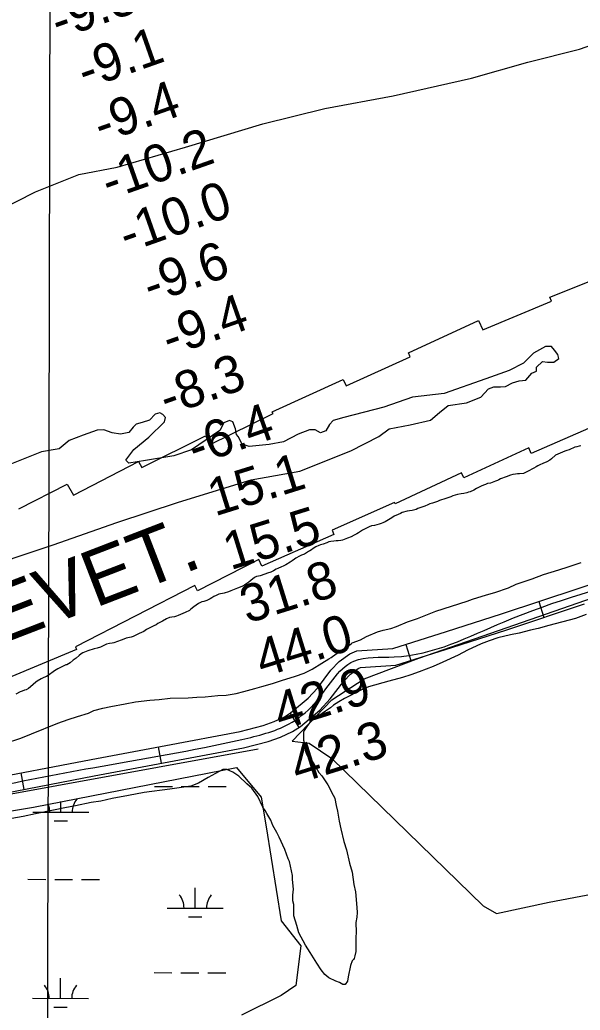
# Model space of a CAD drawing. Extents: x 3180038 to 3217926, y 922069 to 947485.
# Drawn here: x 3192054 to 3193055, y 931428 to 933197 of the extents above; entities that cross this region are included whole.
import ezdxf

# ---------------------------------------------------------------- set-up
doc = ezdxf.new("R2010")
doc.units = 0
for name, color, linetype in [('V-GRID-MAJR', 7, 'Continuous'), ('V-RIVR-EDGE', 7, 'Continuous'), ('V-RIVR-RANG', 7, 'Continuous'), ('V-ROAD-CNTR', 7, 'Continuous'), ('V-RRAP-RVMT', 7, 'Continuous'), ('V-RRAP-RVMT-IDEN', 7, 'Continuous'), ('V-SITE-VEGE', 7, 'Continuous'), ('V-TOPO-SHOR', 7, 'Continuous'), ('V-WETL-SWMP', 7, 'Continuous')]:
    doc.layers.add(name, color=color, linetype=linetype)

msp = doc.modelspace()

# ---------------------------------------------------------------- linework, layer by layer
at = {"layer": 'V-GRID-MAJR'}
msp.add_spline([(3192093.7, 927501.1), (3192108.7, 933561.5), (3192123.6, 939624.6), (3192138.6, 945687.7), (3192138.6, 945690.3)], degree=3, dxfattribs=at)
at = {"layer": 'V-RIVR-EDGE'}
for points in [[(3192014.1, 932856.3), (3192081.6, 932890.1), (3192158.9, 932920.7), (3192227.4, 932934), (3192350, 932969.9), (3192487.8, 933011.6), (3192598.5, 933038.9), (3192721, 933061.2), (3192860.9, 933093.3), (3192961.3, 933121.6), (3193053.7, 933145.1), (3193119, 933167.6), (3193200.6, 933200.9)], [(3191968.8, 932211.5), (3192113, 932259.7), (3192227, 932299.4), (3192337.1, 932335.8), (3192467.3, 932375.9), (3192554.2, 932391.4), (3192645, 932427.3), (3192695.2, 932453.1), (3192713.6, 932466.5), (3192751.4, 932474), (3192787.6, 932482), (3192803.8, 932496), (3192819.5, 932508.4), (3192851.9, 932513.1), (3192877.8, 932523.3), (3192891.3, 932537.9), (3192901.1, 932541.6), (3192912.9, 932541.6), (3192921.6, 932542.1), (3192934, 932549.1), (3192945.9, 932552.3), (3192957.8, 932553.9), (3192968.6, 932566.3), (3192977.2, 932569.5), (3192977.2, 932577), (3192988.1, 932586.7), (3192996.7, 932585.6), (3193008, 932586.1), (3193017.2, 932592.1), (3193015.1, 932599.6), (3193009.2, 932607.2), (3193003.8, 932613.7), (3192993, 932613.7), (3192971.9, 932601.9), (3192954.1, 932584.1), (3192928.1, 932570.7), (3192886.5, 932556.2), (3192812, 932530), (3192755.3, 932523.1), (3192704.5, 932505.4), (3192632.7, 932486.7), (3192613.8, 932481.9), (3192607.3, 932474.3), (3192600.3, 932463), (3192591.1, 932459.3), (3192581.4, 932464.7), (3192571.1, 932464.7), (3192551.1, 932457.2), (3192524.7, 932443.8), (3192499.3, 932439), (3192463.7, 932435.3), (3192451.3, 932439.1), (3192443.7, 932453.2), (3192441.1, 932456.9), (3192438.9, 932466.7), (3192434.6, 932479.1), (3192428.7, 932481.8), (3192418.4, 932477.5), (3192411.4, 932464), (3192360.6, 932429.1), (3192329.2, 932418.4), (3192278, 932409.9), (3192248.8, 932405.6), (3192242.9, 932410.5), (3192257.5, 932429.9), (3192284, 932451.9), (3192312.1, 932479.4), (3192314.3, 932486.9), (3192309.5, 932492.4), (3192304.1, 932495.1), (3192295.4, 932492.9), (3192285.7, 932482.2), (3192272.2, 932477.9), (3192261.9, 932475.2), (3192256, 932469.8), (3192248.4, 932460.1), (3192233.8, 932457.5), (3192218.7, 932459.7), (3192203.6, 932465.1), (3192191.7, 932464.6), (3192166.9, 932455.5), (3192142, 932445.8), (3192124.2, 932431.3), (3192092.3, 932425.4), (3192038.9, 932404)]]:
    msp.add_lwpolyline(points, dxfattribs=at)
at = {"layer": 'V-ROAD-CNTR'}
for p, q in [((3192981, 932158.5), (3192990.4, 932130)), ((3192743.3, 932081.5), (3192752.4, 932052.9)), ((3192536.6, 931958.7), (3192552.4, 931933.1)), ((3192300.9, 931898.9), (3192306.4, 931869.4)), ((3192055.3, 931852.1), (3192060.9, 931822.6))]:
    msp.add_line(p, q, dxfattribs=at)
for points in [[(3191980.8, 931837.8), (3192181.2, 931876.3), (3192314.5, 931901.4), (3192447.3, 931926.4), (3192488.6, 931936.8), (3192508, 931943.9), (3192526.9, 931952.6), (3192537.5, 931959.2), (3192568.8, 931985.8), (3192585.5, 932003.8), (3192609.7, 932035.5), (3192624.7, 932051.4), (3192643.3, 932065), (3192655.7, 932070.2), (3192720.1, 932074.1), (3192816.5, 932104.7), (3192914.6, 932136.5), (3193053.3, 932182.4), (3193191.9, 932228.5)], [(3191986.4, 931808.3), (3192186.8, 931846.8), (3192320, 931872), (3192453.7, 931897.1), (3192497.5, 931908.1), (3192519.5, 931916.1), (3192541.1, 931926.2), (3192555.2, 931934.9), (3192589.6, 931964.1), (3192608.5, 931984.5), (3192632.6, 932016.1), (3192644.6, 932028.8), (3192658.2, 932038.7), (3192662.6, 932040.5), (3192725.6, 932044.4), (3192825.7, 932076.2), (3192923.9, 932108), (3193062.7, 932153.9)]]:
    msp.add_lwpolyline(points, dxfattribs=at)
msp.add_spline([(3190883.1, 931626), (3191324.7, 931711.5), (3191783.2, 931784.7), (3192184, 931861.5), (3192450.5, 931911.8), (3192534, 931939.4), (3192579.2, 931975), (3192650.8, 932051.8), (3192722.8, 932059.3), (3192919.2, 932122.2), (3193196.7, 932214.3), (3193390.7, 932283.3), (3193596.7, 932381.4), (3193810.3, 932493.3), (3193961.5, 932582.8), (3194195.7, 932716), (3194388.9, 932830.6), (3194615.4, 932953.5), (3194773.5, 933009.2), (3194936.2, 933060.2), (3195089.6, 933092.9), (3195267.4, 933093.6), (3195362.5, 933097.1), (3195546, 933098.8), (3195769.9, 933097.4), (3195942.4, 933091.9), (3196104.9, 933096.2), (3196211.3, 933092.6), (3196377, 933082), (3196525.9, 933080.9), (3196707.8, 933088), (3196883.4, 933088), (3197078.6, 933094.3), (3197228.2, 933084.5), (3197336.8, 933053.8), (3197413.5, 933012.4), (3197553.8, 932960.6), (3197689.8, 932913), (3197822.2, 932876.4), (3197956.7, 932845.7), (3198116.1, 932804.1)], degree=3, dxfattribs=at)
at = {"layer": 'V-RRAP-RVMT'}
for points in [[(3192052.2, 932324), (3192138.5, 932368), (3192149.5, 932348), (3192265.9, 932408.5), (3192272, 932397.9), (3192385.6, 932454), (3192393.9, 932438.5), (3192506.3, 932493.9), (3192504.7, 932497.3), (3192631.6, 932554.7), (3192636.8, 932543.6), (3192751.5, 932595.2), (3192748.3, 932602.5), (3192873.6, 932660.3), (3192881.3, 932643.5), (3193003.8, 932694.7), (3193001, 932702), (3193112.9, 932746.5), (3193110.8, 932752.2), (3193215.2, 932791.7), (3193213.8, 932795.6), (3193311.4, 932834.2)], [(3193402.3, 932601.1), (3193335.1, 932519.2), (3193321.2, 932529.6), (3193206.4, 932486.3), (3193199.7, 932502.8), (3193088.5, 932461.8), (3193083.7, 932473.3), (3192967.7, 932422.7), (3192963.2, 932432.8), (3192847.5, 932379.5), (3192843.2, 932388.4), (3192724.5, 932332.7), (3192723.2, 932335.4), (3192611.8, 932285.8), (3192615, 932277.8), (3192486.1, 932221.5), (3192480.6, 932233.5), (3192371.5, 932177.5), (3192366.6, 932187), (3192153.4, 932077.2), (3192155.2, 932072.5), (3192032.1, 932021.5)]]:
    msp.add_lwpolyline(points, dxfattribs=at)
at = {"layer": 'V-SITE-VEGE'}
for p, q in [((3193065.8, 932135.4), (3193047, 932127.9)), ((3192999, 932115.6), (3192980.1, 932110.3)), ((3193047, 932127.9), (3192999, 932115.6)), ((3192930.7, 932098.7), (3192908.2, 932093.4)), ((3192946, 932101.8), (3192930.7, 932098.7)), ((3192966.3, 932107.2), (3192946, 932101.8)), ((3192980.1, 932110.3), (3192966.3, 932107.2)), ((3192878.4, 932082.8), (3192853.8, 932071.5)), ((3192892.2, 932088), (3192878.4, 932082.8)), ((3192908.2, 932093.4), (3192892.2, 932088)), ((3192837.2, 932062.6), (3192809.6, 932049.9)), ((3192853.8, 932071.5), (3192837.2, 932062.6)), ((3192809.6, 932049.9), (3192792.2, 932042.3)), ((3192752.3, 932027.3), (3192737.8, 932022.7)), ((3192767.6, 932032.6), (3192752.3, 932027.3)), ((3192792.2, 932042.3), (3192767.6, 932032.6)), ((3192713.1, 932015.9), (3192676.8, 932005.9)), ((3192737.8, 932022.7), (3192713.1, 932015.9)), ((3192664.5, 932000.7), (3192634.1, 931985)), ((3192676.8, 932005.9), (3192664.5, 932000.7)), ((3192623.9, 931979), (3192614.5, 931973.1)), ((3192634.1, 931985), (3192623.9, 931979)), ((3192594.3, 931958.3), (3192584.9, 931952.3)), ((3192600.1, 931962.7), (3192594.3, 931958.3)), ((3192608.8, 931968.6), (3192600.1, 931962.7)), ((3192614.5, 931973.1), (3192608.8, 931968.6)), ((3192571.9, 931942), (3192566.9, 931935.3)), ((3192579.1, 931947.9), (3192571.9, 931942)), ((3192584.9, 931952.3), (3192579.1, 931947.9)), ((3192561.9, 931928), (3192560.5, 931925)), ((3192560.5, 931925), (3192560.7, 931910.5)), ((3192566.9, 931935.3), (3192561.9, 931928)), ((3192560.7, 931910.5), (3192562.2, 931904.7)), ((3192562.2, 931904.7), (3192563.8, 931893)), ((3192563.8, 931893), (3192565.3, 931887.2)), ((3192565.3, 931887.2), (3192568.3, 931880.7)), ((3192568.3, 931880.7), (3192577.9, 931871.3)), ((3192577.9, 931871.3), (3192580.9, 931865.5)), ((3192416.3, 931858.4), (3192390.2, 931844.2)), ((3192423.6, 931858.5), (3192416.3, 931858.4)), ((3192434.6, 931853.5), (3192423.6, 931858.5)), ((3192444.9, 931846.4), (3192434.6, 931853.5)), ((3192580.9, 931865.5), (3192588.3, 931853.2)), ((3192588.3, 931853.2), (3192593.5, 931846.8)), ((3192372.9, 931833.8), (3192359.1, 931828.5)), ((3192390.2, 931844.2), (3192372.9, 931833.8)), ((3192459.6, 931832.7), (3192444.9, 931846.4)), ((3192468.4, 931824.8), (3192459.6, 931832.7)), ((3192593.5, 931846.8), (3192603.9, 931830.9)), ((3192276.1, 931817.3), (3192247.8, 931811.8)), ((3192322, 931823), (3192276.1, 931817.3)), ((3192359.1, 931828.5), (3192322, 931823)), ((3192478.8, 931810.3), (3192468.4, 931824.8)), ((3192603.9, 931830.9), (3192609.1, 931822.2)), ((3192609.1, 931822.2), (3192611.4, 931816.4)), ((3192611.4, 931816.4), (3192615.9, 931808.4)), ((3192180.9, 931799.4), (3192153.3, 931793.2)), ((3192198.4, 931801.8), (3192180.9, 931799.4)), ((3192218.7, 931806.4), (3192198.4, 931801.8)), ((3192247.8, 931811.8), (3192218.7, 931806.4)), ((3192487.8, 931790.8), (3192478.8, 931810.3)), ((3192615.9, 931808.4), (3192616.6, 931806.2)), ((3192616.6, 931806.2), (3192619, 931793.9)), ((3192082, 931779.2), (3192059.5, 931774.5)), ((3192114, 931785.4), (3192082, 931779.2)), ((3192134.4, 931790), (3192114, 931785.4)), ((3192153.3, 931793.2), (3192134.4, 931790)), ((3192492.3, 931785), (3192487.8, 931790.8)), ((3192495.2, 931779.9), (3192492.3, 931785)), ((3192502, 931767.6), (3192495.2, 931779.9)), ((3192619, 931793.9), (3192621.3, 931783.7)), ((3192621.3, 931783.7), (3192624.4, 931766.2)), ((3192059.5, 931774.5), (3192029, 931769)), ((3192505.7, 931758.2), (3192502, 931767.6)), ((3192624.4, 931766.2), (3192627.5, 931752.4)), ((3192513.2, 931745.9), (3192505.7, 931758.2)), ((3192516.9, 931737.2), (3192513.2, 931745.9)), ((3192627.5, 931752.4), (3192632.9, 931729.9)), ((3192527.4, 931715.5), (3192516.9, 931737.2)), ((3192632.9, 931729.9), (3192637.4, 931714.7)), ((3192533.4, 931698.8), (3192527.4, 931715.5)), ((3192637.4, 931714.7), (3192642.8, 931690.7)), ((3192535.7, 931693.7), (3192533.4, 931698.8)), ((3192541.1, 931669), (3192535.7, 931693.7)), ((3192642.8, 931690.7), (3192647.4, 931674.7)), ((3192647.4, 931674.7), (3192650.6, 931652.9)), ((3192541.2, 931661.7), (3192541.1, 931669)), ((3192542.8, 931644.3), (3192541.2, 931661.7)), ((3192541.5, 931634), (3192542.8, 931644.3)), ((3192650.6, 931652.9), (3192653.7, 931639.8)), ((3192653.7, 931639.8), (3192656.2, 931612.1)), ((3192541.6, 931623.8), (3192541.5, 931634)), ((3192543.2, 931617.3), (3192541.6, 931623.8)), ((3192543.4, 931596.9), (3192543.2, 931617.3)), ((3192656.3, 931602.7), (3192655.7, 931594.6)), ((3192656.2, 931612.1), (3192656.3, 931602.7)), ((3192548.7, 931579.5), (3192543.4, 931596.9)), ((3192655.7, 931594.6), (3192654.3, 931585.2)), ((3192654.3, 931585.2), (3192654.6, 931567.7)), ((3192552.6, 931566.4), (3192548.7, 931579.5)), ((3192654.6, 931567.7), (3192654, 931558.2)), ((3192564.5, 931544.7), (3192552.6, 931566.4)), ((3192654, 931558.2), (3192654.3, 931533.4)), ((3192572.7, 931531.7), (3192564.5, 931544.7)), ((3192584.6, 931512.1), (3192572.7, 931531.7)), ((3192654.3, 931533.4), (3192652.2, 931525.4)), ((3192647.9, 931516.6), (3192644.4, 931508.5)), ((3192650.1, 931518.8), (3192647.9, 931516.6)), ((3192651.5, 931521), (3192650.1, 931518.8)), ((3192652.2, 931525.4), (3192651.5, 931521)), ((3192592, 931500.6), (3192584.6, 931512.1)), ((3192598.7, 931491.9), (3192592, 931500.6)), ((3192644.4, 931508.5), (3192640.3, 931488.1)), ((3192606, 931486.2), (3192598.7, 931491.9)), ((3192618.5, 931480.5), (3192606, 931486.2)), ((3192625.1, 931477.7), (3192618.5, 931480.5)), ((3192639.6, 931480), (3192635.3, 931474.2)), ((3192640.3, 931488.1), (3192639.6, 931480)), ((3192631, 931474.1), (3192625.1, 931477.7)), ((3192635.3, 931474.2), (3192631, 931474.1))]:
    msp.add_line(p, q, dxfattribs=at)
for points in [[(3193056.6, 932436.1), (3193053.1, 932435.6), (3193049, 932434.6), (3193045.8, 932433.7), (3193035.3, 932429.2), (3193031, 932427.8), (3193027.6, 932426.9), (3193019.3, 932423.1), (3193010.9, 932419.6), (3193003.9, 932413.1), (3193000.9, 932411), (3192995.7, 932407.5), (3192988.6, 932405), (3192983.1, 932402.6), (3192979.5, 932400.7), (3192976.5, 932398.7), (3192972.2, 932396.6), (3192961.2, 932390.5), (3192957.6, 932388.9), (3192953.7, 932387.2), (3192946.8, 932386.2), (3192943.4, 932386.2), (3192939.7, 932385.9), (3192934.7, 932385.2), (3192930.6, 932384), (3192922.6, 932381), (3192912.8, 932377.4), (3192909.8, 932375.8), (3192907.1, 932374.4), (3192903.7, 932373.2), (3192897.7, 932370.6), (3192894.8, 932369.7), (3192889.7, 932369), (3192885.8, 932367.5), (3192882.2, 932366.4), (3192878.3, 932364.5), (3192870.1, 932360.1), (3192864.9, 932357), (3192858.7, 932354), (3192855.3, 932353.5), (3192852.3, 932352.6), (3192847.3, 932351.4), (3192842.5, 932350.6), (3192835.6, 932349.2)], [(3192835.6, 932349.2), (3192831.5, 932348.2), (3192827.4, 932347), (3192823.7, 932345.4), (3192814.8, 932342.6), (3192803.9, 932338.8), (3192800, 932337.2), (3192794.5, 932335), (3192791.1, 932333.9), (3192786.7, 932332.9), (3192782.9, 932331), (3192777.8, 932328.9), (3192768.5, 932325.4), (3192765.1, 932324.2), (3192761.9, 932322.8), (3192755, 932320.9), (3192750.4, 932320.2), (3192745.9, 932319.7), (3192737.2, 932317.1), (3192734, 932315.7), (3192729.6, 932314), (3192723, 932310.5), (3192718.5, 932307.7), (3192715.5, 932306.1), (3192706.4, 932300.5), (3192702.5, 932298.6), (3192699.6, 932297.7), (3192695.9, 932296.3), (3192687.7, 932294.1), (3192682.2, 932293.2), (3192677.9, 932291.5), (3192670.6, 932288), (3192666, 932285.5), (3192662.6, 932283.4), (3192658.9, 932280.8), (3192655.7, 932278.9), (3192651.4, 932276.6), (3192645.7, 932274), (3192639.1, 932271.2), (3192633.6, 932269.1), (3192630.4, 932267.7), (3192627.5, 932267), (3192622.4, 932266.7), (3192619, 932266.4), (3192614.6, 932265.9), (3192609.8, 932265.7), (3192606.2, 932265), (3192602.5, 932263.3), (3192595.9, 932260.7), (3192591.1, 932259.3), (3192587.9, 932258.1), (3192582.9, 932255.8), (3192577.9, 932253), (3192575.1, 932250.9), (3192571.7, 932248.6), (3192569.4, 932247.4), (3192566, 932245.3), (3192562.4, 932242.8), (3192557.1, 932241.1), (3192553.5, 932239.2), (3192547.1, 932235.7), (3192544.4, 932233.9), (3192540.7, 932231.1), (3192537.1, 932228.5), (3192529.1, 932223.7), (3192524.3, 932221.5), (3192521.4, 932220.4), (3192514.7, 932217.3), (3192511.8, 932216.2), (3192507.2, 932213.4), (3192502, 932210.6), (3192496.3, 932208.9), (3192491.7, 932207), (3192483.5, 932204.2), (3192480, 932203.7), (3192476.4, 932202.8), (3192473, 932201.1), (3192466.4, 932195.6), (3192463.2, 932193), (3192456.1, 932187.9), (3192451.8, 932186), (3192447.7, 932183.9), (3192442.7, 932182.3), (3192439.5, 932181.1), (3192430.8, 932177.3), (3192426.5, 932175.7), (3192418.9, 932173.3), (3192409.6, 932171.2), (3192404.5, 932169.3), (3192400.2, 932167.2), (3192396.6, 932165.1), (3192393.6, 932163.2), (3192388.1, 932160.4), (3192382.6, 932158.5), (3192379, 932157.6), (3192373.1, 932154.8), (3192369, 932151.8), (3192364.9, 932149), (3192359.4, 932144.8), (3192356.7, 932142.5), (3192349.2, 932138.5)], [(3192026.2, 931904.6), (3192055.2, 931914.5), (3192074.8, 931922), (3192121.9, 931940.8), (3192140.1, 931947.6), (3192156.8, 931952.9), (3192176.4, 931959), (3192185.8, 931963.5), (3192201.8, 931968), (3192216.3, 931971.1), (3192241.8, 931975.8), (3192260.7, 931979), (3192286.1, 931982.2), (3192302.9, 931983.1), (3192322.5, 931985.6), (3192354.6, 931986), (3192369.9, 931987.6), (3192385.2, 931987.8), (3192407.7, 931990.3), (3192422.3, 931991.2), (3192440.5, 931994.3), (3192454.3, 931997.4), (3192473.9, 932002.8), (3192486.2, 932006.6), (3192505.1, 932011.9), (3192521.1, 932017.2), (3192546.5, 932024.8), (3192561.7, 932030.1), (3192576.2, 932037.6), (3192593.6, 932048), (3192605.9, 932056.1), (3192610.2, 932058.4), (3192618.9, 932065), (3192639.8, 932078.4), (3192645.6, 932082.9), (3192647.8, 932084.4), (3192662.3, 932089.6), (3192673.1, 932095.6), (3192692.7, 932103.9), (3192702.9, 932106.9), (3192716.7, 932110), (3192726.8, 932113.8), (3192746.4, 932122), (3192764.6, 932128.1), (3192797.2, 932140.9), (3192853.1, 932159.1), (3192862.5, 932162.8), (3192887.9, 932170.4), (3192902.5, 932174.2), (3192927.1, 932182.6), (3192940.9, 932189.3), (3192969.2, 932199.1), (3192989.5, 932206.7), (3193017.1, 932215), (3193033.8, 932220.3), (3193057, 932227.9)], [(3192349.2, 932138.5), (3192336.8, 932133.6), (3192333.6, 932132.2), (3192330, 932131.2), (3192325.2, 932130.5), (3192321.1, 932129.5), (3192316, 932127.4), (3192308.5, 932123.5), (3192300.5, 932118.8), (3192300.1, 932118.8), (3192297.1, 932116.9), (3192293.3, 932115.1), (3192283.9, 932109.9), (3192280.3, 932108.1), (3192275.3, 932105), (3192270.9, 932102.7), (3192267, 932101.3), (3192261.1, 932098), (3192256.1, 932095.7), (3192252.7, 932094.5), (3192249.7, 932093.8), (3192243.8, 932092.6), (3192239.6, 932091), (3192235.1, 932089.5), (3192221.8, 932084.6), (3192218.6, 932083.9), (3192213.8, 932083.4), (3192208.8, 932081.9), (3192204.9, 932080.5), (3192198.1, 932077), (3192192.1, 932074.9), (3192186.7, 932073.7), (3192175.5, 932070.4), (3192172, 932069), (3192166.3, 932066.4), (3192163.6, 932065), (3192159.7, 932062), (3192154.3, 932057.4), (3192149.3, 932053.7), (3192143.8, 932049), (3192137.7, 932045.5), (3192136.1, 932045), (3192132.6, 932043.2), (3192121.5, 932037.8), (3192115.8, 932034.5), (3192104.6, 932026.2), (3192101.2, 932024.3), (3192096.6, 932022.4), (3192091.6, 932020.1), (3192084.8, 932016.1), (3192082.1, 932014.3), (3192077.3, 932010.1), (3192072.7, 932005.7), (3192069.3, 932002.9), (3192065, 932000.8), (3192062, 931999.7), (3192057.7, 931998.2), (3192054.5, 931996.8), (3192046.8, 931992.9)]]:
    msp.add_lwpolyline(points, dxfattribs=at)
at = {"layer": 'V-TOPO-SHOR'}
for points in [[(3192540.6, 931908.6), (3192611.6, 931982.9), (3192669, 932020.1), (3192766.9, 932057.2), (3193108.1, 932175.5), (3193256.7, 932222.7), (3193368.2, 932263.3), (3193510.1, 932317.3), (3193733, 932435.6), (3193999.9, 932587.6), (3194405.3, 932803.8), (3194540.4, 932878.1), (3194594.4, 932911.8), (3194645.1, 932945.6), (3194770.1, 932986.2), (3194925.5, 933033.5), (3195030.2, 933050.3), (3195107.9, 933060.5), (3195192.3, 933067.2), (3195270, 933070.6), (3195317.3, 933070.6), (3195925.3, 933070.6), (3196421.9, 933060.5), (3197114.4, 933050.3)], [(3192540.6, 931908.6), (3192571, 931905.2), (3192611.6, 931878.2), (3192881.8, 931614.7), (3192905.4, 931601.2), (3193000, 931621.5), (3193179.1, 931655.3), (3193247.4, 931690.6)], [(3189751.2, 931207.4), (3189763.9, 931270.2), (3189791, 931314.1), (3189821.4, 931344.5), (3190476.7, 931499.9), (3190882, 931597.8), (3191088.1, 931648.5), (3191375.2, 931695.8), (3191871.8, 931773.5), (3191939.3, 931797.1), (3192479.8, 931895.1)]]:
    msp.add_lwpolyline(points, dxfattribs=at)
at = {"layer": 'V-WETL-SWMP'}
for p, q in [((3192078.2, 931791.3), (3192440.9, 931862.1)), ((3192440.9, 931862.1), (3192485.1, 931809)), ((3192294.3, 931828.2), (3192326.3, 931828.1)), ((3192342.3, 931828.1), (3192374.3, 931828)), ((3192390.3, 931827.9), (3192422.3, 931827.9)), ((3192127.1, 931782.1), (3192127.2, 931800.9)), ((3192485.1, 931809), (3192494, 931755.9)), ((3191618.2, 931711.6), (3192078.2, 931791.3)), ((3192077.1, 931782.2), (3192177.1, 931782)), ((3192115.1, 931766.7), (3192139.1, 931766.7)), ((3192494, 931755.9), (3192520.5, 931587.7)), ((3192068, 931662.2), (3192100, 931662.1)), ((3192116, 931662.1), (3192148, 931662)), ((3192164, 931662), (3192196, 931661.9)), ((3192367.2, 931610.8), (3192367.3, 931646.8)), ((3192317.2, 931610.9), (3192417.2, 931610.6)), ((3192355.2, 931595.4), (3192379.2, 931595.3)), ((3192520.5, 931587.7), (3192555.9, 931543.5)), ((3192555.9, 931543.5), (3192547, 931472.6)), ((3192126.4, 931449.4), (3192126.5, 931485.4)), ((3192293.6, 931495.5), (3192325.6, 931495.4)), ((3192341.6, 931495.4), (3192373.6, 931495.3)), ((3192389.6, 931495.3), (3192421.6, 931495.2)), ((3192547, 931472.6), (3192520.5, 931454.9)), ((3192076.4, 931449.6), (3192176.4, 931449.3)), ((3192520.5, 931454.9), (3192449.7, 931419.5)), ((3192114.4, 931434), (3192138.4, 931434))]:
    msp.add_line(p, q, dxfattribs=at)
for centre, start, end in [((3192182.4, 931782.5), 139.099, 180.6427), ((3192071.9, 931782.7), 359.099, 22.872), ((3192312, 931611.4), 359.099, 40.6427), ((3192422.5, 931611.1), 139.099, 180.6427), ((3192071.1, 931450), 359.099, 40.6427), ((3192181.6, 931449.8), 139.099, 180.6427)]:
    msp.add_arc(centre, 35.2, start, end, dxfattribs=at)

# ---------------------------------------------------------------- texts
at = {"layer": 'V-RIVR-RANG'}
for s, rotation, p in [('-9.3', 19.43, (3192122.8, 933161.9)), ('-9.1', 19.43, (3192170.5, 933072.7)), ('-9.4', 19.43, (3192199.5, 932976.4)), ('-10.2', 19.43, (3192213.1, 932875.2)), ('-10.0', 19.43, (3192244.8, 932780.4)), ('-9.6', 19.43, (3192287.5, 932689.6)), ('-9.4', 19.43, (3192321.3, 932595.4)), ('-8.3', 19.43, (3192316.6, 932489)), ('-6.4', 19.43, (3192367.4, 932400.3)), ('15.1', 17.3183, (3192402.2, 932310.1)), ('15.5', 17.3183, (3192430, 932214)), ('31.8', 17.3183, (3192460, 932118.6)), ('44.0', 17.3183, (3192487.2, 932022.3)), ('42.9', 17.3183, (3192519.7, 931927.7)), ('42.3', 17.3183, (3192550, 931832.4))]:
    msp.add_text(s, height=67, rotation=rotation, dxfattribs=at).set_placement(p)
at = {"layer": 'V-RRAP-RVMT-IDEN'}
msp.add_text('REVET.', height=100, rotation=21.092, dxfattribs=at).set_placement((3191932, 932047.7))

doc.saveas('drawing.dxf')
